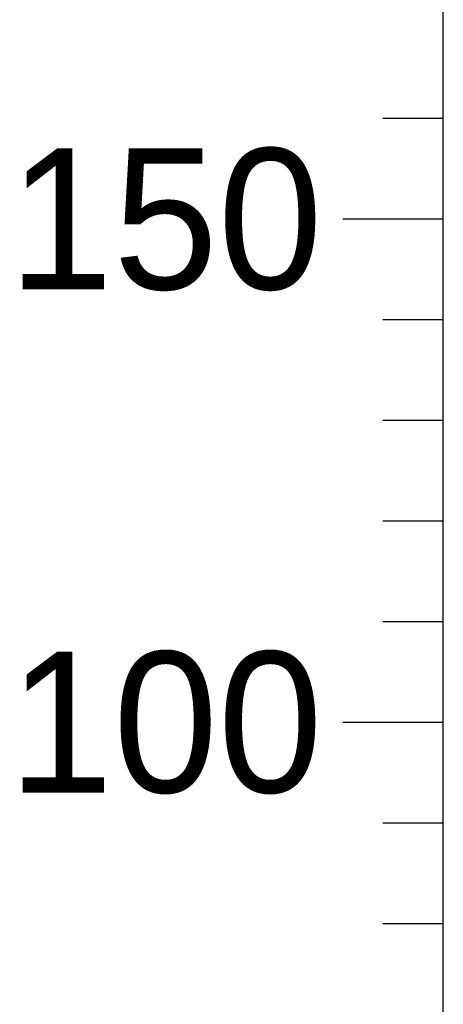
# Model space of a CAD drawing. Header units: millimetres. Extents: x 5437 to 18441, y -4466 to 3128.
# Tile 463 of 497: x 15269 to 15290, y -850 to -801. Entities that reach past the tile are written whole.
import ezdxf
from ezdxf.enums import TextEntityAlignment as Align

# ---------------------------------------------------------------- set-up
doc = ezdxf.new("R2010")
doc.units = ezdxf.units.MM
doc.layers.add('6文字层', color=3, linetype='Continuous', lineweight=13)

# ---------------------------------------------------------------- blocks, each defined once
blk = doc.blocks.new('标尺')
for p, q in [((42316.542, -36080.682), (42316.542, -35812.682)), ((42313.542, -35997.682), (42316.542, -35997.682)), ((42311.542, -36002.682), (42316.542, -36002.682)), ((42313.542, -36007.682), (42316.542, -36007.682)), ((42313.542, -36012.682), (42316.542, -36012.682)), ((42313.542, -36017.682), (42316.542, -36017.682)), ((42313.542, -36022.682), (42316.542, -36022.682)), ((42311.542, -36027.682), (42316.542, -36027.682)), ((42313.542, -36032.682), (42316.542, -36032.682)), ((42313.542, -36037.682), (42316.542, -36037.682))]:
    blk.add_line(p, q)
at = {"layer": '6文字层'}
for s, p in [('150', (42310.542, -36002.682)), ('100', (42310.542, -36027.682))]:
    blk.add_text(s, height=7, dxfattribs=at).set_placement(p, align=Align.MIDDLE_RIGHT)

msp = doc.modelspace()

# ---------------------------------------------------------------- block references
at = {"color": 0}
msp.add_blockref('标尺', (-27026.67904, 35191.89278), dxfattribs=at)

doc.saveas('drawing.dxf')
